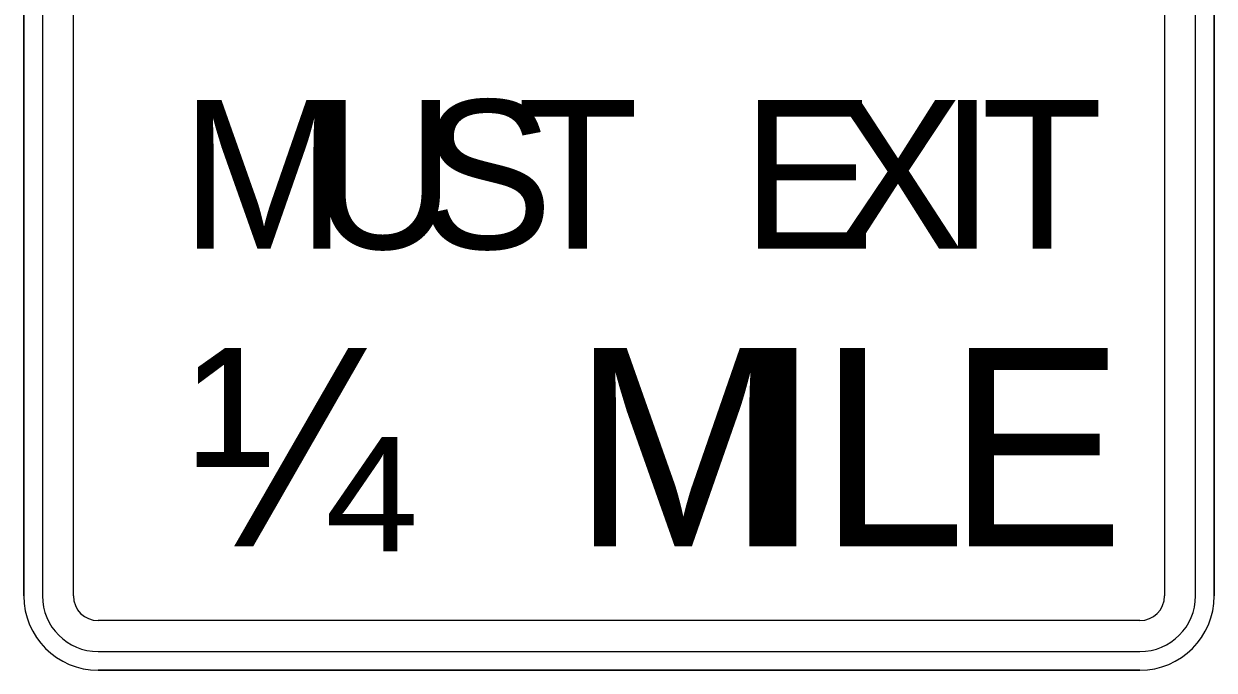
# Model space of a CAD drawing. Extents: x 99958 to 100136, y 99935 to 100013.
# Drawn here: x 100100.6538 to 100100.9538, y 99976.0909 to 99976.2539 of the extents above; entities that cross this region are included whole.
import ezdxf

# ---------------------------------------------------------------- set-up
doc = ezdxf.new("R2010")
doc.units = 0
doc.layers.add('TR_SN_ConstructionSigns', color=7, linetype='Continuous')

msp = doc.modelspace()

# ---------------------------------------------------------------- linework, layer by layer
at = {"layer": 'TR_SN_ConstructionSigns'}
for p, q in [((100100.6538, 99976.37216), (100100.6538, 99976.10966)), ((100100.6538, 99976.10966), (100100.6538, 99976.37216)), ((100100.6538, 99976.37216), (100100.6538, 99976.10966)), ((100100.65849, 99976.37216), (100100.65849, 99976.10966)), ((100100.6663, 99976.10966), (100100.6663, 99976.37216)), ((100100.9413, 99976.37216), (100100.9413, 99976.10966)), ((100100.94911, 99976.10966), (100100.94911, 99976.37216)), ((100100.9538, 99976.10966), (100100.9538, 99976.37216)), ((100100.9538, 99976.37216), (100100.9538, 99976.10966)), ((100100.9538, 99976.10966), (100100.9538, 99976.37216)), ((100100.93505, 99976.10341), (100100.67255, 99976.10341)), ((100100.67255, 99976.09559), (100100.93505, 99976.09559)), ((100100.67255, 99976.09091), (100100.93505, 99976.09091)), ((100100.93505, 99976.09091), (100100.67255, 99976.09091)), ((100100.67255, 99976.09091), (100100.93505, 99976.09091))]:
    msp.add_line(p, q, dxfattribs=at)
for centre, radius, start, end in [((100100.67255, 99976.10966), 0.01875, 180, 270), ((100100.67255, 99976.10966), 0.01875, 180, 270), ((100100.67255, 99976.10966), 0.01875, 180, 270), ((100100.67255, 99976.10966), 0.01406, 180, 270), ((100100.67255, 99976.10966), 0.00625, 180, 270), ((100100.93505, 99976.10966), 0.01406, 270, 0), ((100100.93505, 99976.10966), 0.00625, 270, 0), ((100100.93505, 99976.10966), 0.01875, 270, 0), ((100100.93505, 99976.10966), 0.01875, 270, 0), ((100100.93505, 99976.10966), 0.01875, 270, 0)]:
    msp.add_arc(centre, radius, start, end, dxfattribs=at)

# ---------------------------------------------------------------- texts
for s, height, p in [('M', 0.0375, (100100.69336, 99976.19716)), ('U', 0.0375, (100100.72636, 99976.19716)), ('S', 0.0375, (100100.75374, 99976.19716)), ('T', 0.0375, (100100.77811, 99976.19716)), ('E', 0.0375, (100100.83474, 99976.19716)), ('X', 0.0375, (100100.85724, 99976.19716)), ('I', 0.0375, (100100.88461, 99976.19716)), ('T', 0.0375, (100100.89511, 99976.19716)), ('¼', 0.05, (100100.69555, 99976.12216)), ('M', 0.05, (100100.79205, 99976.12216)), ('I', 0.05, (100100.83605, 99976.12216)), ('L', 0.05, (100100.85405, 99976.12216)), ('E', 0.05, (100100.88655, 99976.12216))]:
    msp.add_text(s, height=height, dxfattribs=at).set_placement(p)

doc.saveas('drawing.dxf')
